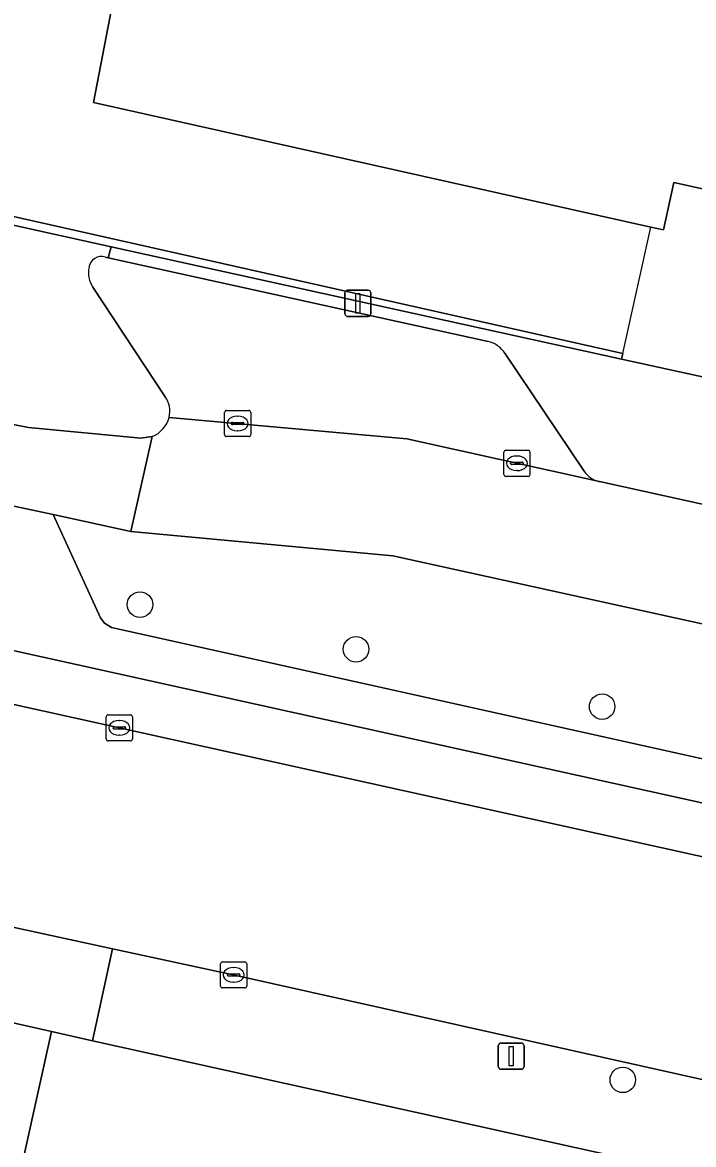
# Model space of a CAD drawing. Extents: x 162172 to 163187, y 382874 to 383685.
# Drawn here: x 162660.71 to 162686.42, y 383140.18 to 383183.19 of the extents above; entities that cross this region are included whole.
import ezdxf

# ---------------------------------------------------------------- set-up
doc = ezdxf.new("R2010")
doc.units = 0
for name, color, linetype in [('IMGEO_Berm_groen', 7, 'Continuous'), ('IMGEO_Boom', 7, 'Continuous'), ('IMGEO_Erf', 7, 'Continuous'), ('IMGEO_Groenvoorziening', 7, 'Continuous'), ('IMGEO_Hek', 7, 'Continuous'), ('IMGEO_Kolk', 7, 'Continuous'), ('IMGEO_Lichtmast', 7, 'Continuous'), ('IMGEO_Pand', 7, 'Continuous'), ('IMGEO_Parkeervlak_open', 7, 'Continuous'), ('IMGEO_Rijbaan_lokaal_open', 7, 'Continuous'), ('IMGEO_Verkeerseiland_groen', 7, 'Continuous'), ('IMGEO_Voetpad_open', 7, 'Continuous')]:
    doc.layers.add(name, color=color, linetype=linetype)

msp = doc.modelspace()

# ---------------------------------------------------------------- linework, layer by layer
at = {"layer": 'IMGEO_Berm_groen'}
for points in [[(162663.877, 383174.192), (162663.985, 383174.166), (162664.103, 383174.592), (162656.37, 383176.3), (162660.288, 383167.796), (162660.941, 383167.661), (162665.245, 383167.258), (162665.68, 383167.315)], [(162666.18, 383168.844), (162663.407, 383173.045)]]:
    msp.add_lwpolyline(points, dxfattribs=at)
for centre, radius, start, end in [((162663.726, 383173.742), 0.475, 71.4986, 171.3755), ((162664.264, 383173.611), 1.027, 168.6528, 213.4501), ((162665.33, 383168.276), 1.023, 347.4318, 33.7638), ((162665.263, 383168.335), 1.101, 292.2392, 345.1913)]:
    msp.add_arc(centre, radius, start, end, dxfattribs=at)
at = {"layer": 'IMGEO_Boom'}
for centre in [(162665.211, 383160.876), (162673.487, 383159.164), (162682.914, 383156.967), (162683.705, 383142.659)]:
    msp.add_circle(centre, 0.489, dxfattribs=at)
at = {"layer": 'IMGEO_Erf'}
for points in [[(162622.24, 383184.334), (162683.702, 383170.501), (162683.655, 383170.289), (162687.285, 383169.49), (162688.833, 383176.346), (162685.666, 383177.059), (162685.258, 383175.234), (162684.774, 383175.342), (162663.425, 383180.117), (162664.833, 383187.422)], [(162659.724, 383134.895), (162660.771, 383139.784), (162661.814, 383144.51), (162655.461, 383145.939)]]:
    msp.add_lwpolyline(points, dxfattribs=at)
at = {"layer": 'IMGEO_Groenvoorziening'}
msp.add_lwpolyline([(162689.625, 383250.21), (162689.305, 383250), (162664.293, 383227.801), (162660.781, 383224.678), (162625.12, 383192.791), (162627.743, 383189.782), (162624.342, 383186.791), (162621.746, 383189.775), (162621.727, 383189.758), (162619.551, 383187.812), (162618.811, 383184.628), (162656.37, 383176.3), (162664.103, 383174.592), (162683.655, 383170.289), (162683.702, 383170.501), (162622.24, 383184.334), (162692.642, 383246.796), (162709.753, 383226.486), (162712.311, 383195.573)], dxfattribs=at)
at = {"layer": 'IMGEO_Hek'}
for points in [[(162683.702, 383170.501), (162622.24, 383184.334), (162692.642, 383246.796), (162709.753, 383226.486), (162712.533, 383192.884)], [(162683.702, 383170.501), (162684.774, 383175.342)]]:
    msp.add_lwpolyline(points, dxfattribs=at)
at = {"layer": 'IMGEO_Kolk'}
for p, q in [((162668.449, 383167.39), (162668.449, 383168.242)), ((162668.524, 383168.316), (162669.376, 383168.316)), ((162668.937, 383168.096), (162668.962, 383168.096)), ((162669.45, 383168.242), (162669.45, 383167.39)), ((162668.708, 383167.81), (162668.708, 383167.822)), ((162669.146, 383167.773), (162668.748, 383167.773)), ((162668.751, 383167.859), (162669.149, 383167.859)), ((162668.96, 383167.536), (162668.935, 383167.536)), ((162669.192, 383167.822), (162669.192, 383167.81)), ((162669.376, 383167.316), (162668.524, 383167.316)), ((162679.149, 383165.866), (162679.149, 383166.718)), ((162679.224, 383166.792), (162680.076, 383166.792)), ((162680.15, 383166.718), (162680.15, 383165.866)), ((162679.408, 383166.286), (162679.408, 383166.298)), ((162679.846, 383166.249), (162679.448, 383166.249)), ((162679.451, 383166.335), (162679.849, 383166.335)), ((162679.637, 383166.572), (162679.662, 383166.572)), ((162679.892, 383166.298), (162679.892, 383166.286)), ((162680.076, 383165.792), (162679.224, 383165.792)), ((162679.66, 383166.012), (162679.635, 383166.012)), ((162663.918, 383155.725), (162663.918, 383156.577)), ((162663.993, 383156.651), (162664.845, 383156.651)), ((162664.406, 383156.431), (162664.431, 383156.431)), ((162664.919, 383156.577), (162664.919, 383155.725)), ((162664.177, 383156.145), (162664.177, 383156.157)), ((162664.615, 383156.108), (162664.217, 383156.108)), ((162664.22, 383156.194), (162664.618, 383156.194)), ((162664.429, 383155.871), (162664.404, 383155.871)), ((162664.661, 383156.157), (162664.661, 383156.145)), ((162664.845, 383155.651), (162663.993, 383155.651)), ((162668.298, 383146.257), (162668.298, 383147.109)), ((162668.373, 383147.183), (162669.225, 383147.183)), ((162668.786, 383146.963), (162668.811, 383146.963)), ((162669.299, 383147.109), (162669.299, 383146.257)), ((162668.557, 383146.677), (162668.557, 383146.689)), ((162668.995, 383146.64), (162668.597, 383146.64)), ((162668.6, 383146.726), (162668.998, 383146.726)), ((162669.041, 383146.689), (162669.041, 383146.677)), ((162669.225, 383146.183), (162668.373, 383146.183)), ((162668.809, 383146.403), (162668.784, 383146.403))]:
    msp.add_line(p, q, dxfattribs=at)
for points in [[(162668.449, 383167.39), (162668.449, 383168.242)], [(162668.524, 383168.316), (162669.376, 383168.316)], [(162669.45, 383168.242), (162669.45, 383167.39)], [(162669.376, 383167.316), (162668.524, 383167.316)], [(162679.149, 383165.866), (162679.149, 383166.718)], [(162679.224, 383166.792), (162680.076, 383166.792)], [(162680.15, 383166.718), (162680.15, 383165.866)], [(162680.076, 383165.792), (162679.224, 383165.792)], [(162663.918, 383155.725), (162663.918, 383156.577)], [(162663.993, 383156.651), (162664.845, 383156.651)], [(162664.919, 383156.577), (162664.919, 383155.725)], [(162664.845, 383155.651), (162663.993, 383155.651)], [(162668.298, 383146.257), (162668.298, 383147.109)], [(162668.373, 383147.183), (162669.225, 383147.183)], [(162669.299, 383147.109), (162669.299, 383146.257)], [(162669.225, 383146.183), (162668.373, 383146.183)]]:
    msp.add_lwpolyline(points, dxfattribs=at)
for centre, radius, start, end in [((162668.526, 383168.24), 0.0765, 91.552, 178.448), ((162668.526, 383168.24), 0.0765, 91.552, 178.448), ((162669.374, 383168.24), 0.0765, 1.552, 88.448), ((162669.374, 383168.24), 0.0765, 1.552, 88.448), ((162668.748, 383167.819), 0.0403, 85.8775, 175.7526), ((162668.745, 383167.809), 0.0366, 178.938, 274.7102), ((162669.149, 383167.816), 0.043, 264.8664, 352.4533), ((162669.153, 383167.821), 0.0386, 1.7309, 96.639), ((162668.526, 383167.392), 0.0765, 181.552, 268.448), ((162668.526, 383167.392), 0.0765, 181.552, 268.448), ((162669.374, 383167.392), 0.0765, 271.552, 358.448), ((162669.374, 383167.392), 0.0765, 271.552, 358.448), ((162679.226, 383166.716), 0.0765, 91.552, 178.448), ((162679.226, 383166.716), 0.0765, 91.552, 178.448), ((162680.074, 383166.716), 0.0765, 1.552, 88.448), ((162680.074, 383166.716), 0.0765, 1.552, 88.448), ((162679.448, 383166.295), 0.0403, 85.8775, 175.7526), ((162679.445, 383166.285), 0.0366, 178.938, 274.7102), ((162679.849, 383166.292), 0.043, 264.8664, 352.4533), ((162679.853, 383166.297), 0.0386, 1.7309, 96.639), ((162679.226, 383165.868), 0.0765, 181.552, 268.448), ((162679.226, 383165.868), 0.0765, 181.552, 268.448), ((162680.074, 383165.868), 0.0765, 271.552, 358.448), ((162680.074, 383165.868), 0.0765, 271.552, 358.448), ((162663.995, 383156.575), 0.0765, 91.552, 178.448), ((162663.995, 383156.575), 0.0765, 91.552, 178.448), ((162664.843, 383156.575), 0.0765, 1.552, 88.448), ((162664.843, 383156.575), 0.0765, 1.552, 88.448), ((162664.217, 383156.154), 0.0403, 85.8775, 175.7526), ((162664.214, 383156.144), 0.0366, 178.938, 274.7102), ((162664.618, 383156.151), 0.043, 264.8664, 352.4533), ((162664.622, 383156.156), 0.0386, 1.7309, 96.639), ((162663.995, 383155.727), 0.0765, 181.552, 268.448), ((162663.995, 383155.727), 0.0765, 181.552, 268.448), ((162664.843, 383155.727), 0.0765, 271.552, 358.448), ((162664.843, 383155.727), 0.0765, 271.552, 358.448), ((162668.375, 383147.107), 0.0765, 91.552, 178.448), ((162668.375, 383147.107), 0.0765, 91.552, 178.448), ((162669.223, 383147.107), 0.0765, 1.552, 88.448), ((162669.223, 383147.107), 0.0765, 1.552, 88.448), ((162668.597, 383146.686), 0.0403, 85.8775, 175.7526), ((162668.594, 383146.676), 0.0366, 178.938, 274.7102), ((162668.998, 383146.683), 0.043, 264.8664, 352.4533), ((162669.002, 383146.688), 0.0386, 1.7309, 96.639), ((162668.375, 383146.259), 0.0765, 181.552, 268.448), ((162668.375, 383146.259), 0.0765, 181.552, 268.448), ((162669.223, 383146.259), 0.0765, 271.552, 358.448), ((162669.223, 383146.259), 0.0765, 271.552, 358.448)]:
    msp.add_arc(centre, radius, start, end, dxfattribs=at)
for centre, major_axis, ratio, start_param, end_param in [((162668.936, 383167.816), (-0.387, 0.002), 0.722429, 4.712389, 7.853982), ((162668.961, 383167.816), (-0.39, 0.002), 0.717154, 1.570796, 4.712389), ((162679.636, 383166.292), (-0.387, 0.002), 0.722429, 4.712389, 7.853982), ((162679.661, 383166.292), (-0.39, 0.002), 0.717154, 1.570796, 4.712389), ((162664.405, 383156.151), (-0.387, 0.002), 0.722429, 4.712389, 7.853982), ((162664.43, 383156.151), (-0.39, 0.002), 0.717154, 1.570796, 4.712389), ((162668.785, 383146.683), (-0.387, 0.002), 0.722429, 4.712389, 7.853982), ((162668.81, 383146.683), (-0.39, 0.002), 0.717154, 1.570796, 4.712389)]:
    msp.add_ellipse(centre, major_axis=major_axis, ratio=ratio, start_param=start_param, end_param=end_param, dxfattribs=at)
at = {"layer": 'IMGEO_Lichtmast'}
for p, q in [((162673.062, 383172.023), (162673.062, 383172.823)), ((162673.062, 383172.823), (162673.062, 383172.023)), ((162673.162, 383172.923), (162673.952, 383172.923)), ((162673.952, 383172.923), (162673.162, 383172.923)), ((162674.052, 383172.823), (162674.052, 383172.023)), ((162674.052, 383172.023), (162674.052, 383172.823)), ((162673.952, 383171.923), (162673.162, 383171.923)), ((162673.162, 383171.923), (162673.952, 383171.923)), ((162678.934, 383143.168), (162678.934, 383143.968)), ((162678.934, 383143.968), (162678.934, 383143.168)), ((162679.034, 383144.068), (162679.824, 383144.068)), ((162679.824, 383144.068), (162679.034, 383144.068)), ((162679.924, 383143.968), (162679.924, 383143.168)), ((162679.924, 383143.168), (162679.924, 383143.968)), ((162679.824, 383143.068), (162679.034, 383143.068)), ((162679.034, 383143.068), (162679.824, 383143.068))]:
    msp.add_line(p, q, dxfattribs=at)
for points in [[(162673.482, 383172.798), (162673.632, 383172.798), (162673.632, 383172.048), (162673.482, 383172.048), (162673.482, 383172.798)], [(162679.354, 383143.943), (162679.504, 383143.943), (162679.504, 383143.193), (162679.354, 383143.193), (162679.354, 383143.943)]]:
    msp.add_lwpolyline(points, dxfattribs=at)
for centre, start, end in [((162673.162, 383172.823), 90, 180), ((162673.162, 383172.823), 90, 180), ((162673.952, 383172.823), 0, 90), ((162673.952, 383172.823), 360, 90), ((162673.162, 383172.023), 180, 270), ((162673.162, 383172.023), 180, 270), ((162673.952, 383172.023), 270, 0), ((162673.952, 383172.023), 270, 0), ((162679.034, 383143.968), 90, 180), ((162679.034, 383143.968), 90, 180), ((162679.824, 383143.968), 0, 90), ((162679.824, 383143.968), 360, 90), ((162679.034, 383143.168), 180, 270), ((162679.034, 383143.168), 180, 270), ((162679.824, 383143.168), 270, 0), ((162679.824, 383143.168), 270, 0)]:
    msp.add_arc(centre, 0.1, start, end, dxfattribs=at)
at = {"layer": 'IMGEO_Pand'}
msp.add_lwpolyline([(162664.833, 383187.422), (162663.425, 383180.117), (162684.774, 383175.342), (162685.258, 383175.234), (162685.666, 383177.059), (162688.833, 383176.346), (162699.21, 383174.01), (162699.343, 383174.603), (162702.876, 383190.365)], dxfattribs=at)
at = {"layer": 'IMGEO_Parkeervlak_open'}
for points in [[(162678.544, 383170.958), (162663.985, 383174.166), (162663.877, 383174.192)], [(162663.407, 383173.045), (162666.18, 383168.844)], [(162682.223, 383165.993), (162679.188, 383170.512)], [(162666.328, 383168.053), (162675.438, 383167.226), (162682.812, 383165.588)], [(162706.468, 383148.912), (162626.037, 383166.702)], [(162622.598, 383165.402), (162709.068, 383146.272)]]:
    msp.add_lwpolyline(points, dxfattribs=at)
for centre, radius, start, end in [((162663.726, 383173.742), 0.475, 71.4986, 171.3755), ((162664.264, 383173.611), 1.027, 168.6528, 213.4501), ((162678.336, 383169.97), 1.01, 32.473, 78.1182), ((162665.33, 383168.276), 1.023, 347.4318, 33.7638), ((162683.065, 383166.587), 1.031, 215.2011, 255.7736)]:
    msp.add_arc(centre, radius, start, end, dxfattribs=at)
at = {"layer": 'IMGEO_Rijbaan_lokaal_open'}
msp.add_lwpolyline([(162642.515, 383168.536), (162643.058, 383168.416), (162643.217, 383168.426), (162643.449, 383168.407), (162658.204, 383165.105), (162661.881, 383164.326), (162664.862, 383163.68), (162665.68, 383167.315), (162665.245, 383167.258), (162660.941, 383167.661), (162660.288, 383167.796), (162656.551, 383168.604), (162644.296, 383171.319), (162644.076, 383171.4), (162643.909, 383171.5), (162643.419, 383171.9)], close=True, dxfattribs=at)
for points in [[(162665.68, 383167.315), (162664.862, 383163.68), (162674.894, 383162.739), (162697.781, 383157.709), (162714.298, 383154.074), (162715.262, 383158.448), (162714.915, 383158.524), (162687.913, 383164.467), (162682.812, 383165.588), (162675.438, 383167.226), (162666.328, 383168.053)], [(162613.76, 383167.637), (162611.71, 383159.259), (162614.715, 383158.574), (162619.796, 383157.416), (162623.509, 383156.587), (162630.442, 383155.04), (162637.042, 383153.547), (162638.752, 383153.16), (162641.979, 383152.473), (162649.778, 383150.811), (162652.581, 383150.202), (162664.161, 383147.688), (162668.897, 383146.663), (162687.254, 383142.558), (162692.671, 383141.349), (162700.537, 383139.594), (162706.867, 383138.202), (162713.235, 383136.801), (162721.75, 383134.924), (162727.833, 383133.583), (162728.619, 383133.41), (162744.065, 383129.98), (162755.641, 383127.484)], [(162892.326, 383105.776), (162777.11, 383131.169), (162776.695, 383131.255), (162768.44, 383133.092), (162768.216, 383133.132), (162723.126, 383143.173), (162721.765, 383143.486), (162712.48, 383145.52), (162709.068, 383146.272), (162622.598, 383165.402), (162622.419, 383165.446), (162617.288, 383166.603), (162616.709, 383166.727)]]:
    msp.add_lwpolyline(points, dxfattribs=at)
msp.add_arc((162665.263, 383168.335), 1.101, 292.2392, 345.1913, dxfattribs=at)
at = {"layer": 'IMGEO_Verkeerseiland_groen'}
for points in [[(162674.894, 383162.739), (162664.862, 383163.68), (162661.881, 383164.326), (162663.695, 383160.363), (162663.852, 383160.165), (162664.124, 383159.992), (162694.801, 383153.18), (162695.054, 383154.447), (162695.214, 383154.404)], [(162697.781, 383157.709), (162674.894, 383162.739)]]:
    msp.add_lwpolyline(points, dxfattribs=at)
at = {"layer": 'IMGEO_Voetpad_open'}
for points in [[(162709.068, 383146.272), (162712.48, 383145.52), (162712.586, 383146.008), (162721.871, 383143.974), (162721.042, 383146.61), (162715.139, 383147.923), (162716.16, 383152.285), (162715.672, 383152.391), (162717.133, 383159.073), (162717.621, 383158.967), (162719.685, 383168.388), (162720.332, 383171.339), (162717.838, 383171.191), (162718.079, 383168.119), (162713.429, 383163.736), (162687.285, 383169.49), (162683.655, 383170.289), (162664.103, 383174.592), (162663.985, 383174.166), (162678.544, 383170.958)], [(162679.188, 383170.512), (162682.223, 383165.993)], [(162695.214, 383154.404), (162695.054, 383154.447), (162694.801, 383153.18), (162664.124, 383159.992), (162663.852, 383160.165), (162663.695, 383160.363), (162661.881, 383164.326), (162658.204, 383165.105), (162660.048, 383160.866), (162659.652, 383160.961), (162659.48, 383160.234), (162642.444, 383164.012), (162635.483, 383165.556), (162635.521, 383165.707), (162623.773, 383168.281), (162623.732, 383168.137), (162622.428, 383168.41), (162618.069, 383169.371)], [(162626.037, 383166.702), (162706.468, 383148.912)], [(162682.812, 383165.588), (162687.913, 383164.467)], [(162754.882, 383123.923), (162663.396, 383144.154), (162661.814, 383144.51), (162660.771, 383139.784), (162678.076, 383135.965), (162698.229, 383131.518), (162718.54, 383127.036), (162718.474, 383126.744), (162718.846, 383126.66), (162738.079, 383122.311), (162738.161, 383122.672), (162738.357, 383122.628), (162738.275, 383122.267), (162739.475, 383121.996), (162741.201, 383121.606), (162741.283, 383121.966), (162741.478, 383121.922), (162741.396, 383121.562), (162743.2, 383121.154), (162743.282, 383121.514), (162743.624, 383121.437), (162743.542, 383121.076), (162745.785, 383120.569)]]:
    msp.add_lwpolyline(points, dxfattribs=at)
for points in [[(162661.814, 383144.51), (162663.396, 383144.154), (162664.161, 383147.688), (162652.581, 383150.202), (162651.832, 383146.756), (162655.461, 383145.939)], [(162728.619, 383133.41), (162727.833, 383133.583), (162721.75, 383134.924), (162713.235, 383136.801), (162706.867, 383138.202), (162700.537, 383139.594), (162692.671, 383141.349), (162692.563, 383140.863), (162687.146, 383142.073), (162687.254, 383142.558), (162668.897, 383146.663), (162664.161, 383147.688), (162663.396, 383144.154), (162754.882, 383123.923), (162755.641, 383127.484), (162744.065, 383129.98)]]:
    msp.add_lwpolyline(points, close=True, dxfattribs=at)
for centre, radius, start, end in [((162678.336, 383169.97), 1.01, 32.473, 78.1182), ((162683.065, 383166.587), 1.031, 215.2011, 255.7736)]:
    msp.add_arc(centre, radius, start, end, dxfattribs=at)

doc.saveas('drawing.dxf')
